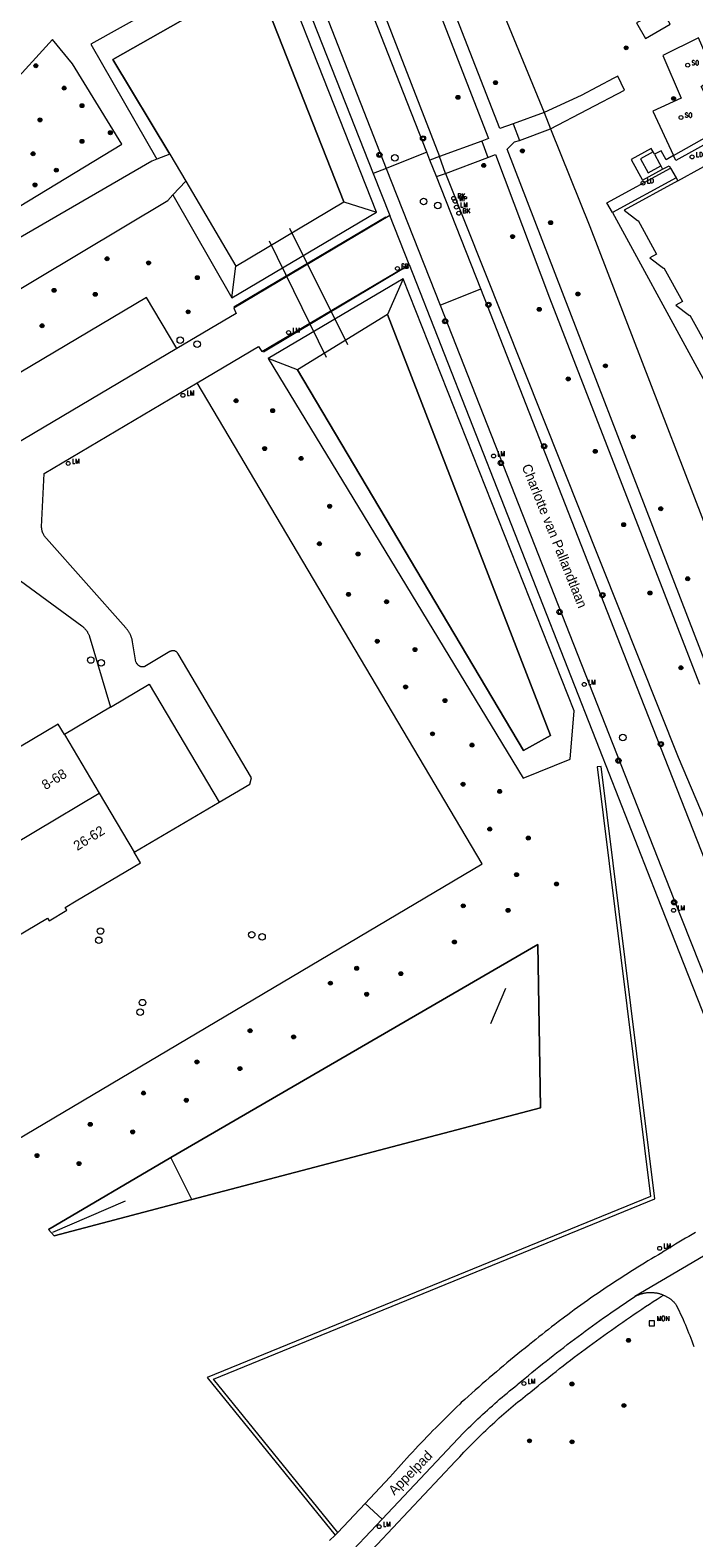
# Model space of a CAD drawing. Header units: metres. Extents: x 138165 to 154469, y 480134 to 494189.
# Tile 496 of 656: x 146039 to 146124, y 487402 to 487595. Entities that reach past the tile are written whole.
import ezdxf

# ---------------------------------------------------------------- set-up
doc = ezdxf.new("R2010")
doc.units = ezdxf.units.M
doc.header["$LTSCALE"] = 0.001
doc.header["$MEASUREMENT"] = 0
for name, color, linetype, lineweight in [('Level 5', 7, 'Continuous', 0), ('TOP-L-duiker', 7, 'Continuous', 0), ('TOP-L-terrein schutting raster hek leuning', 7, 'Continuous', 0), ('TOP-L-topo objecten punt', 7, 'Continuous', 0), ('TOP-L-topo objecten vlak', 7, 'Continuous', 0), ('TOP-L-water beschoeiing', 7, 'Continuous', 0), ('TOP-L-waterkering stuw', 7, 'Continuous', 0), ('TOP-T-topo huisnummering naamgeving', 7, 'Continuous', 0)]:
    doc.layers.add(name, color=color, linetype=linetype, lineweight=lineweight)
doc.styles.add('Style-INTL_ISO', font='INTL_ISO.shx')
doc.styles.add('Style-STANDARD', font='STANDARD.shx')

# ---------------------------------------------------------------- blocks, each defined once
blk = doc.blocks.new('24')
at = {"layer": 'TOP-L-topo objecten punt', "color": 7, "linetype": 'Continuous', "lineweight": 0}
for radius in [0.025, 0.0182, 0.0115, 0.005]:
    blk.add_circle((0, 0), radius, dxfattribs=at)
blk = doc.blocks.new('129')
at = {"layer": 'TOP-L-topo objecten punt', "color": 7, "linetype": 'Continuous', "lineweight": 0}
blk.add_circle((0, 0), 0.025, dxfattribs=at)
at = {"layer": 'TOP-L-topo objecten punt', "color": 7, "linetype": 'Continuous', "lineweight": 0, "style": 'Style-STANDARD'}
blk.add_text('SO', height=0.06, dxfattribs=at).set_placement((0.0483, 0))
blk = doc.blocks.new('34')
at = {"layer": 'TOP-L-topo objecten punt', "color": 7, "linetype": 'Continuous', "lineweight": 0}
for p, q in [((0.033, 0.033), (-0.034, 0.033)), ((-0.034, 0.033), (-0.034, -0.034)), ((0.033, -0.034), (0.033, 0.033)), ((-0.034, -0.034), (0.033, -0.034))]:
    blk.add_line(p, q, dxfattribs=at)
at = {"layer": 'TOP-L-topo objecten punt', "color": 7, "linetype": 'Continuous', "lineweight": 0, "style": 'Style-STANDARD'}
blk.add_text('MON', height=0.06, dxfattribs=at).set_placement((0.066, 0.033))
blk = doc.blocks.new('*U13')
at = {"layer": 'Level 5', "color": 7, "linetype": 'Continuous', "lineweight": 0}
blk.add_circle((0, 0), 0.0415, dxfattribs=at)
blk = doc.blocks.new('150')
at = {"layer": 'Level 5', "color": 7, "linetype": 'Continuous', "lineweight": 0}
blk.add_blockref('*U13', (0, 0), dxfattribs=at)
blk = doc.blocks.new('39')
at = {"layer": 'TOP-L-topo objecten punt', "color": 7, "linetype": 'Continuous', "lineweight": 0}
for p, q in [((0.0175, 0.0175), (-0.0175, 0.0175)), ((-0.0175, 0.0175), (-0.0175, -0.0175)), ((0.0175, 0.0175), (0.0175, -0.0175)), ((0.0175, -0.0175), (-0.0175, -0.0175))]:
    blk.add_line(p, q, dxfattribs=at)
blk.add_circle((0, 0), 0.0332, dxfattribs=at)
blk = doc.blocks.new('72')
at = {"layer": 'TOP-L-topo objecten punt', "color": 7, "linetype": 'Continuous', "lineweight": 0}
blk.add_circle((0, 0), 0.025, dxfattribs=at)
at = {"layer": 'TOP-L-topo objecten punt', "color": 7, "linetype": 'Continuous', "lineweight": 0, "style": 'Style-STANDARD'}
blk.add_text('BK', height=0.06, dxfattribs=at).set_placement((0.0483, 0))
blk = doc.blocks.new('73')
at = {"layer": 'TOP-L-topo objecten punt', "color": 7, "linetype": 'Continuous', "lineweight": 0}
blk.add_circle((0, 0), 0.025, dxfattribs=at)
at = {"layer": 'TOP-L-topo objecten punt', "color": 7, "linetype": 'Continuous', "lineweight": 0, "style": 'Style-STANDARD'}
blk.add_text('WP', height=0.06, dxfattribs=at).set_placement((0.0483, 0))
blk = doc.blocks.new('121')
at = {"layer": 'TOP-L-topo objecten punt', "color": 7, "linetype": 'Continuous', "lineweight": 0}
blk.add_circle((0, 0), 0.025, dxfattribs=at)
at = {"layer": 'TOP-L-topo objecten punt', "color": 7, "linetype": 'Continuous', "lineweight": 0, "style": 'Style-STANDARD'}
blk.add_text('LD', height=0.06, dxfattribs=at).set_placement((0.0483, 0))
blk = doc.blocks.new('16')
at = {"layer": 'TOP-L-topo objecten punt', "color": 7, "linetype": 'Continuous', "lineweight": 0}
blk.add_circle((0, 0), 0.025, dxfattribs=at)
at = {"layer": 'TOP-L-topo objecten punt', "color": 7, "linetype": 'Continuous', "lineweight": 0, "style": 'Style-STANDARD'}
blk.add_text('LM', height=0.06, dxfattribs=at).set_placement((0.0483, 0))
blk = doc.blocks.new('175')
at = {"layer": 'TOP-L-topo objecten punt', "color": 7, "linetype": 'Continuous', "lineweight": 0}
blk.add_circle((0, 0), 0.025, dxfattribs=at)
at = {"layer": 'TOP-L-topo objecten punt', "color": 7, "linetype": 'Continuous', "lineweight": 0, "style": 'Style-STANDARD'}
blk.add_text('SB', height=0.06, dxfattribs=at).set_placement((0.0483, 0))

msp = doc.modelspace()

# ---------------------------------------------------------------- linework, layer by layer
at = {"layer": 'TOP-L-duiker', "flags": 128}
for points in [[(146072.39, 487569.25), (146079.76, 487554.43)], [(146077.08, 487552.75), (146069.82, 487567.6)], [(146099.94, 487472.24), (146098.03, 487467.72)], [(146042.18, 487441.12), (146051.43, 487445.12)]]:
    msp.add_lwpolyline(points, dxfattribs=at)
at = {"layer": 'TOP-L-terrein schutting raster hek leuning', "flags": 128}
for points in [[(146065.28, 487559.21), (146084.69, 487570.73)], [(146087.15, 487564.23), (146069.04, 487553.46)]]:
    msp.add_lwpolyline(points, dxfattribs=at)
at = {"layer": 'TOP-L-topo objecten vlak', "flags": 128}
for points in [[(146080.16, 487630.66), (146083.82, 487632.07), (146085.4, 487631.4), (146104.87, 487584.04)], [(146063.82, 487630.23), (146084.73, 487576.89)], [(146089.9, 487578.95), (146069.38, 487631.18)], [(146078.51, 487630.1), (146073.96, 487628.32), (146073.14, 487625.81), (146091.53, 487578.4)], [(146062.97, 487627.19), (146083.07, 487576.24)], [(146080.11, 487626.14), (146097.76, 487580.7), (146096.93, 487580.36)], [(146100.91, 487582.59), (146099.22, 487581.99), (146081.73, 487626.81)], [(146066.52, 487603.66), (146047, 487592.77), (146055.44, 487578.08)], [(146079.32, 487572.61), (146068.09, 487601.18), (146049.81, 487590.79), (146057.08, 487578.73)], [(146083.47, 487571.3), (146071.33, 487602.14)], [(146117.83, 487593.48), (146120.95, 487595.29), (146119.97, 487597.1), (146116.68, 487595.46), (146117.83, 487593.48)], [(146030.43, 487580.47), (146029.46, 487579.31), (146028.49, 487578.15), (146027.51, 487576.98), (146026.54, 487575.82), (146025.56, 487574.66), (146024.59, 487573.5), (146023.61, 487572.35), (146022.63, 487571.19), (146021.64, 487570.04), (146020.66, 487568.88), (146019.68, 487567.73), (146018.69, 487566.58), (146017.7, 487565.43), (146016.71, 487564.28), (146015.72, 487563.14), (146014.73, 487561.99), (146013.73, 487560.84), (146015.38, 487558.41), (146050.97, 487579.99), (146044.67, 487590.25), (146042.1, 487593.33), (146030.95, 487581.1), (146030.43, 487580.47)], [(146127.64, 487582.06), (146124.92, 487587.36), (146126.72, 487588.67), (146124.57, 487593.56), (146120.05, 487591.3), (146122.39, 487585.86), (146118.75, 487584.21), (146121.4, 487578.55)], [(146105.69, 487581.94), (146115.12, 487586.89), (146114.29, 487588.68), (146113.8, 487588.42), (146109.6, 487586.18), (146104.87, 487584.04)], [(146104.87, 487584.04), (146100.91, 487582.59)], [(146104.87, 487584.04), (146105.69, 487581.94)], [(146131.62, 487583.39), (146121.7, 487577.92), (146121.4, 487578.55)], [(146100.91, 487582.59), (146101.72, 487580.47)], [(146101.72, 487580.47), (146105.69, 487581.94)], [(146105.69, 487581.94), (146110.7, 487569.49), (146131.68, 487515.1)], [(146121.4, 487578.55), (146127.64, 487582.06)], [(146096.93, 487580.36), (146091.53, 487578.4)], [(146096.93, 487580.36), (146097.7, 487578.27)], [(146127.74, 487513.66), (146125.81, 487512.91), (146100.18, 487579.36), (146101.08, 487580.29), (146101.72, 487580.47)], [(146118.79, 487579.01), (146118.56, 487579.43), (146116, 487578.03), (146117.44, 487575.39), (146119.99, 487576.79)], [(146121.94, 487575.3), (146127.84, 487578.53), (146128.39, 487577.52), (146132.52, 487579.77), (146132.09, 487580.85), (146132.55, 487581.04)], [(146055.44, 487578.08), (146054.82, 487577.84), (146018.5, 487556.81)], [(146057.08, 487578.73), (146055.44, 487578.08)], [(146057.08, 487578.73), (146059.14, 487575.27)], [(146089.9, 487578.95), (146084.73, 487576.89)], [(146090.3, 487577.93), (146089.9, 487578.95)], [(146091.53, 487578.4), (146090.3, 487577.93)], [(146091.14, 487575.86), (146090.3, 487577.93)], [(146092.28, 487576.25), (146091.53, 487578.4)], [(146092.28, 487576.25), (146097.7, 487578.27)], [(146097.7, 487578.27), (146098.68, 487578.65), (146105.55, 487560.39), (146124.71, 487511.07)], [(146118.79, 487579.01), (146117.17, 487578.13), (146118.15, 487576.33), (146119.78, 487577.21)], [(146118.96, 487578.71), (146118.79, 487579.01)], [(146121.4, 487578.55), (146120.46, 487578.01), (146119.81, 487579.15), (146118.96, 487578.71)], [(146118.96, 487578.71), (146119.61, 487577.51), (146119.78, 487577.21)], [(146084.73, 487576.89), (146083.07, 487576.24)], [(146083.07, 487576.24), (146085.18, 487570.89)], [(146084.73, 487576.89), (146091.62, 487559.45)], [(146091.14, 487575.86), (146092.28, 487576.25)], [(146096.78, 487561.51), (146091.14, 487575.86)], [(146092.28, 487576.25), (146122.01, 487501.74), (146131.48, 487479.37), (146139.53, 487463.56), (146140.59, 487462.81), (146143.72, 487464.1)], [(146113.6, 487571.25), (146112.89, 487572.52), (146121.03, 487576.93)], [(146121.72, 487575.69), (146113.6, 487571.25)], [(146119.78, 487577.21), (146119.99, 487576.79)], [(146119.99, 487576.79), (146120.86, 487577.24), (146121.03, 487576.93)], [(146121.03, 487576.93), (146121.72, 487575.69)], [(146121.72, 487575.69), (146121.94, 487575.3)], [(145955.98, 487518.57), (145957.06, 487517.17), (145959.13, 487516.63), (145960.95, 487517.33), (145963.28, 487518.4), (146012.51, 487548.32), (146017.68, 487549.42), (146056.84, 487572.8), (146057.5, 487573.51)], [(146057.5, 487573.51), (146059.14, 487575.27)], [(146057.5, 487573.51), (146065.03, 487560.38)], [(146059.14, 487575.27), (146065.54, 487564.41)], [(146121.94, 487575.3), (146115.08, 487571.55), (146116.81, 487570.23), (146116.87, 487570.26), (146119.23, 487565.95), (146118.39, 487565.49), (146120.12, 487564.18), (146120.18, 487564.21), (146122.54, 487559.9), (146121.71, 487559.44), (146123.44, 487558.12), (146123.5, 487558.16), (146125.86, 487553.85)], [(146065.54, 487564.41), (146079.32, 487572.61)], [(146079.32, 487572.61), (146083.47, 487571.3)], [(146085.18, 487570.89), (146065.27, 487559.04), (146065.58, 487558.37), (146057.98, 487553.89)], [(146065.03, 487560.38), (146083.47, 487571.3)], [(146087.64, 487564.61), (146085.18, 487570.89)], [(146113.6, 487571.25), (146134.11, 487533.67)], [(146060.57, 487549.53), (146068.42, 487554.16), (146068.85, 487553.52), (146087.64, 487564.61)], [(146065.03, 487560.38), (146065.54, 487564.41)], [(146087.64, 487564.61), (146111.89, 487502.85), (146119.31, 487483.96), (146134.12, 487446.4)], [(146086.88, 487562.79), (146069.64, 487552.63)], [(146069.64, 487552.63), (146102.19, 487499.08), (146108.19, 487501.48), (146108.72, 487507.67), (146086.88, 487562.79)], [(146086.88, 487562.79), (146084.88, 487558.26)], [(146057.98, 487553.89), (146054.12, 487560.4), (146018.85, 487539.49), (146013.75, 487548.09), (145968.08, 487520.34)], [(146091.62, 487559.45), (146096.78, 487561.51)], [(146135.18, 487463.81), (146116.73, 487510.73), (146096.78, 487561.51)], [(146084.88, 487558.26), (146073.41, 487551.18)], [(146073.41, 487551.18), (146102.25, 487502.6), (146105.68, 487504.51), (146084.88, 487558.26)], [(146091.62, 487559.45), (146113.67, 487503.43), (146121.44, 487483.63), (146130.12, 487461.78)], [(146057.98, 487553.89), (145977.45, 487506.19)], [(146073.41, 487551.18), (146069.64, 487552.63)], [(146014.35, 487439.17), (146096.96, 487488.15), (146060.57, 487549.53)], [(146063.38, 487496), (146067.33, 487498.32), (146067.52, 487499.1), (146058.16, 487514.95), (146058.14, 487514.98), (146058.09, 487515.04), (146058.07, 487515.07), (146058.04, 487515.1), (146058.02, 487515.13), (146057.99, 487515.16), (146057.96, 487515.18), (146057.93, 487515.2), (146057.89, 487515.22), (146057.86, 487515.24), (146057.83, 487515.26), (146057.79, 487515.28), (146057.75, 487515.29), (146057.72, 487515.31), (146057.68, 487515.32), (146057.64, 487515.32), (146057.6, 487515.33), (146057.57, 487515.34), (146057.53, 487515.34), (146057.49, 487515.34), (146057.45, 487515.34), (146057.41, 487515.33), (146057.37, 487515.33), (146057.33, 487515.32), (146057.3, 487515.31), (146057.26, 487515.3), (146057.22, 487515.29), (146057.19, 487515.27), (146057.15, 487515.26), (146057.1, 487515.23), (146053.92, 487513.34), (146053.89, 487513.32), (146053.85, 487513.31), (146053.82, 487513.3), (146053.78, 487513.29), (146053.74, 487513.28), (146053.7, 487513.27), (146053.67, 487513.27), (146053.63, 487513.27), (146053.59, 487513.27), (146053.55, 487513.27), (146053.51, 487513.27), (146053.47, 487513.28), (146053.44, 487513.29), (146053.4, 487513.3), (146053.36, 487513.31), (146053.33, 487513.32), (146053.29, 487513.34), (146053.26, 487513.36), (146053.22, 487513.38), (146053.19, 487513.4), (146053.16, 487513.42), (146053.13, 487513.44), (146053.1, 487513.47), (146053.07, 487513.49), (146053.06, 487513.51), (146053.02, 487513.54), (146052.99, 487513.58), (146052.96, 487513.61), (146052.93, 487513.65), (146052.9, 487513.68), (146052.88, 487513.72), (146052.85, 487513.76), (146052.83, 487513.8), (146052.81, 487513.84), (146052.78, 487513.9), (146052.35, 487516.49), (146052.33, 487516.57), (146052.31, 487516.65), (146052.29, 487516.73), (146052.27, 487516.82), (146052.25, 487516.9), (146052.22, 487516.98), (146052.2, 487517.06), (146052.17, 487517.13), (146052.14, 487517.21), (146052.11, 487517.29), (146052.07, 487517.37), (146052.04, 487517.44), (146052, 487517.52), (146051.96, 487517.59), (146051.92, 487517.66), (146051.87, 487517.73), (146051.83, 487517.81), (146051.78, 487517.88), (146051.73, 487517.94), (146051.68, 487518.01), (146051.63, 487518.08), (146051.58, 487518.14), (146051.52, 487518.21), (146051.5, 487518.24), (146041.35, 487529.65), (146041.3, 487529.7), (146041.26, 487529.75), (146041.22, 487529.8), (146041.18, 487529.86), (146041.14, 487529.91), (146041.1, 487529.97), (146041.06, 487530.02), (146041.03, 487530.08), (146041, 487530.14), (146040.96, 487530.2), (146040.94, 487530.26), (146040.91, 487530.32), (146040.88, 487530.38), (146040.86, 487530.44), (146040.84, 487530.51), (146040.82, 487530.57), (146040.8, 487530.64), (146040.79, 487530.7), (146040.77, 487530.77), (146040.76, 487530.83), (146040.75, 487530.9), (146040.74, 487530.96), (146040.73, 487531.03), (146040.73, 487531.1), (146040.73, 487531.15), (146041.04, 487537.95), (146060.57, 487549.53)], [(146035.49, 487526.15), (146045.86, 487518.5), (146045.92, 487518.46), (146045.98, 487518.41), (146046.04, 487518.36), (146046.09, 487518.31), (146046.15, 487518.26), (146046.2, 487518.2), (146046.25, 487518.15), (146046.3, 487518.09), (146046.35, 487518.03), (146046.4, 487517.97), (146046.45, 487517.91), (146046.49, 487517.85), (146046.53, 487517.79), (146046.58, 487517.73), (146046.61, 487517.66), (146046.65, 487517.6), (146046.69, 487517.53), (146046.72, 487517.46), (146046.76, 487517.39), (146046.79, 487517.32), (146046.8, 487517.29), (146049.54, 487508.15)], [(146049.54, 487508.15), (146054.47, 487511.06), (146063.38, 487496)], [(146049.54, 487508.15), (146043.64, 487504.65)], [(146043.64, 487504.65), (146042.85, 487505.98), (146034.71, 487501.16), (146033.23, 487500.28), (146033.02, 487500.62), (146030.77, 487499.29), (146030.97, 487498.94), (146026.89, 487496.52), (146026.68, 487496.86), (146024.42, 487495.52), (146024.63, 487495.18), (146022.43, 487493.88)], [(146043.64, 487504.65), (146048.09, 487497.14)], [(146078.54, 487402.81), (146062.67, 487422.37), (146119.02, 487445.4), (146112.17, 487500.58), (146111.66, 487500.53), (146118.46, 487445.69), (146061.85, 487422.59), (146078.2, 487402.45)], [(146027.65, 487485.01), (146039.93, 487492.3), (146048.09, 487497.14)], [(146048.09, 487497.14), (146052.54, 487489.64)], [(146052.54, 487489.64), (146063.38, 487496)], [(146032.88, 487476.13), (146035.13, 487477.46), (146035.34, 487477.12), (146037.6, 487478.46), (146037.39, 487478.8), (146041.48, 487481.22), (146041.68, 487480.88), (146043.94, 487482.22), (146043.73, 487482.56), (146045.16, 487483.41), (146053.36, 487488.26), (146052.54, 487489.64)], [(146041.63, 487441.48), (146042.32, 487440.66), (146059.91, 487445.3), (146104.42, 487457.02), (146104.08, 487477.85), (146057.21, 487450.66), (146041.63, 487441.48)], [(146124.21, 487441.1), (146123.78, 487440.85), (146123.36, 487440.6), (146122.94, 487440.35), (146122.51, 487440.1), (146122.09, 487439.85), (146121.67, 487439.6), (146121.25, 487439.34), (146120.84, 487439.09), (146120.42, 487438.83), (146120, 487438.57), (146119.91, 487438.51), (146119.47, 487438.25), (146119.03, 487437.99), (146118.58, 487437.72), (146118.14, 487437.46), (146117.7, 487437.19), (146117.27, 487436.92), (146116.83, 487436.65), (146116.39, 487436.38), (146115.96, 487436.11), (146115.52, 487435.83), (146115.09, 487435.55), (146114.66, 487435.28), (146114.23, 487434.99), (146113.8, 487434.71), (146113.37, 487434.43), (146112.94, 487434.14), (146112.51, 487433.86), (146112.09, 487433.57), (146111.66, 487433.28), (146111.24, 487432.99), (146110.82, 487432.69), (146110.4, 487432.4), (146109.98, 487432.1), (146109.56, 487431.8), (146109.14, 487431.5), (146108.72, 487431.2), (146108.31, 487430.9), (146107.89, 487430.59), (146107.48, 487430.28), (146106.66, 487429.67), (146106.25, 487429.35), (146105.84, 487429.04), (146105.44, 487428.73), (146105.03, 487428.41), (146104.63, 487428.09), (146104.22, 487427.77), (146103.82, 487427.45), (146103.42, 487427.13), (146103.02, 487426.81), (146102.91, 487426.71), (146102.44, 487426.34), (146101.98, 487425.97), (146101.52, 487425.59), (146101.06, 487425.22), (146100.6, 487424.84), (146100.14, 487424.46), (146099.69, 487424.08), (146099.23, 487423.69), (146098.78, 487423.31), (146098.32, 487422.92), (146097.87, 487422.53), (146097.42, 487422.15), (146096.98, 487421.76), (146096.53, 487421.36), (146096.08, 487420.97), (146095.64, 487420.58), (146095.19, 487420.18), (146094.75, 487419.78), (146094.31, 487419.38), (146094.11, 487419.2), (146093.72, 487418.83), (146093.34, 487418.45), (146092.95, 487418.08), (146092.57, 487417.7), (146092.19, 487417.32), (146091.81, 487416.94), (146091.43, 487416.56), (146091.05, 487416.18), (146090.67, 487415.8), (146090.3, 487415.41), (146089.92, 487415.02), (146089.55, 487414.64), (146089.18, 487414.25), (146088.81, 487413.86), (146088.44, 487413.46), (146088.08, 487413.07), (146087.71, 487412.68), (146087.35, 487412.28), (146086.99, 487411.88), (146086.63, 487411.48), (146086.27, 487411.08), (146085.91, 487410.68), (146085.55, 487410.28), (146085.2, 487409.87), (146082.04, 487406.52)], [(146125.94, 487438.51), (146116.48, 487432.92)], [(146081.55, 487399.14), (146093.58, 487411.91), (146093.85, 487412.19), (146094.11, 487412.48), (146094.38, 487412.77), (146094.65, 487413.05), (146094.92, 487413.34), (146095.2, 487413.62), (146095.47, 487413.9), (146095.75, 487414.18), (146096.02, 487414.46), (146096.3, 487414.73), (146096.58, 487415.01), (146096.86, 487415.28), (146097.14, 487415.55), (146097.43, 487415.82), (146097.71, 487416.09), (146098, 487416.36), (146098.29, 487416.63), (146098.58, 487416.89), (146098.87, 487417.16), (146099.16, 487417.42), (146099.45, 487417.68), (146099.75, 487417.94), (146100.04, 487418.19), (146100.34, 487418.45), (146100.64, 487418.7), (146100.94, 487418.96), (146101.24, 487419.21), (146101.54, 487419.46), (146101.85, 487419.71), (146102.15, 487419.95), (146102.46, 487420.2), (146102.77, 487420.44), (146103.08, 487420.68), (146103.19, 487420.77), (146103.64, 487421.15), (146104.1, 487421.52), (146104.56, 487421.89), (146105.02, 487422.26), (146105.47, 487422.63), (146105.93, 487422.99), (146106.4, 487423.36), (146106.86, 487423.72), (146107.32, 487424.08), (146107.79, 487424.44), (146108.26, 487424.8), (146108.72, 487425.16), (146109.19, 487425.51), (146109.66, 487425.87), (146110.14, 487426.22), (146110.61, 487426.57), (146111.08, 487426.92), (146111.56, 487427.27), (146112.03, 487427.61), (146112.51, 487427.95), (146112.99, 487428.3), (146113.47, 487428.64), (146113.95, 487428.98), (146114.43, 487429.31), (146114.92, 487429.65), (146115.4, 487429.98), (146115.89, 487430.32), (146116.37, 487430.65), (146116.86, 487430.97), (146117.35, 487431.3), (146117.84, 487431.63), (146118.33, 487431.95), (146118.82, 487432.28), (146119.32, 487432.6), (146119.81, 487432.91), (146120.1, 487433.1)], [(146116.48, 487432.92), (146116.56, 487432.96), (146116.64, 487433.01), (146116.72, 487433.04), (146116.8, 487433.08), (146116.88, 487433.12), (146116.96, 487433.15), (146117.05, 487433.19), (146117.13, 487433.22), (146117.3, 487433.27), (146117.39, 487433.3), (146117.47, 487433.32), (146117.56, 487433.34), (146117.65, 487433.36), (146117.74, 487433.38), (146117.82, 487433.4), (146117.91, 487433.41), (146118, 487433.42), (146118.09, 487433.43), (146118.18, 487433.44), (146118.27, 487433.44), (146118.36, 487433.45), (146118.45, 487433.45), (146118.54, 487433.45), (146118.63, 487433.45), (146118.72, 487433.44), (146118.8, 487433.43), (146118.89, 487433.42), (146118.98, 487433.41), (146119.07, 487433.4), (146119.16, 487433.39), (146119.25, 487433.37), (146119.34, 487433.35), (146119.42, 487433.33), (146119.51, 487433.31), (146119.6, 487433.29), (146119.68, 487433.26), (146119.77, 487433.23), (146119.85, 487433.2), (146119.93, 487433.17), (146120.02, 487433.14), (146120.1, 487433.1)], [(146120.1, 487433.1), (146120.18, 487433.07), (146120.26, 487433.04), (146120.33, 487433), (146120.41, 487432.97), (146120.48, 487432.93), (146120.56, 487432.89), (146120.63, 487432.85), (146120.71, 487432.81), (146120.78, 487432.76), (146120.85, 487432.71), (146120.92, 487432.66), (146120.98, 487432.61), (146121.05, 487432.56), (146121.12, 487432.51), (146121.18, 487432.46), (146121.24, 487432.4), (146121.31, 487432.34), (146121.37, 487432.28), (146121.43, 487432.22), (146121.48, 487432.16), (146121.54, 487432.1), (146121.59, 487432.03), (146121.65, 487431.97), (146121.7, 487431.9), (146121.72, 487431.87), (146122.62, 487429.98), (146122.77, 487429.65), (146122.91, 487429.31), (146123.05, 487428.97), (146123.2, 487428.62), (146123.33, 487428.28), (146123.47, 487427.94), (146123.6, 487427.59), (146123.74, 487427.25), (146123.87, 487426.9), (146124, 487426.56)], [(146084.2, 487404.52), (146094.58, 487415.51), (146094.63, 487415.56), (146094.93, 487415.85), (146095.22, 487416.15), (146095.52, 487416.43), (146095.82, 487416.72), (146096.12, 487417.01), (146096.42, 487417.29), (146096.73, 487417.58), (146097.03, 487417.86), (146097.34, 487418.14), (146097.65, 487418.42), (146097.95, 487418.7), (146098.27, 487418.97), (146098.58, 487419.25), (146098.89, 487419.52), (146099.2, 487419.8), (146099.52, 487420.07), (146099.84, 487420.34), (146100.15, 487420.6), (146100.48, 487420.87), (146100.8, 487421.13), (146101.12, 487421.4), (146101.44, 487421.66), (146101.56, 487421.76), (146102.44, 487422.49), (146102.89, 487422.86), (146103.33, 487423.22), (146103.77, 487423.59), (146104.22, 487423.95), (146104.67, 487424.31), (146105.12, 487424.66), (146105.57, 487425.02), (146106.02, 487425.38), (146106.47, 487425.73), (146106.93, 487426.08), (146107.38, 487426.43), (146107.84, 487426.78), (146108.3, 487427.13), (146108.76, 487427.47), (146109.21, 487427.82), (146109.68, 487428.16), (146110.14, 487428.5), (146110.6, 487428.84), (146111.07, 487429.17), (146111.53, 487429.51), (146112, 487429.84), (146112.47, 487430.18), (146112.94, 487430.51), (146113.41, 487430.84), (146116.48, 487432.92)], [(146082.04, 487406.52), (146078.54, 487402.81)], [(146082.04, 487406.52), (146084.2, 487404.52)], [(146079.04, 487399.05), (146084.2, 487404.52)], [(146078.2, 487402.45), (146077.48, 487401.78)], [(146078.2, 487402.45), (146078.54, 487402.81)]]:
    msp.add_lwpolyline(points, dxfattribs=at)
at = {"layer": 'TOP-L-water beschoeiing', "flags": 128}
for points in [[(146057.08, 487578.73), (146049.81, 487590.79), (146068.09, 487601.18), (146079.32, 487572.61)], [(146059.14, 487575.27), (146065.54, 487564.41)], [(146084.88, 487558.26), (146105.68, 487504.51), (146102.25, 487502.6), (146073.41, 487551.18)], [(146042.32, 487440.66), (146041.63, 487441.48), (146057.21, 487450.66), (146104.08, 487477.85), (146104.42, 487457.02), (146059.91, 487445.3), (146042.32, 487440.66)]]:
    msp.add_lwpolyline(points, dxfattribs=at)
at = {"layer": 'TOP-L-waterkering stuw', "flags": 128}
msp.add_lwpolyline([(146059.91, 487445.3), (146057.21, 487450.66)], dxfattribs=at)

# ---------------------------------------------------------------- block references
at = {"layer": 'TOP-L-topo objecten punt', "xscale": 10, "yscale": 10, "zscale": 10}
for name, p in [('24', (146115.35, 487592.28)), ('24', (146039.99, 487590)), ('129', (146123.21, 487590.07)), ('24', (146043.61, 487587.14)), ('24', (146098.67, 487587.84)), ('24', (146045.89, 487584.9)), ('24', (146093.88, 487585.97)), ('24', (146121.4, 487585.82)), ('24', (146040.53, 487583.09)), ('129', (146122.35, 487583.39)), ('24', (146049.51, 487581.45)), ('24', (146045.89, 487580.35)), ('39', (146089.42, 487580.72)), ('24', (146102.11, 487579.13)), ('24', (146039.64, 487578.76)), ('39', (146083.86, 487578.62)), ('150', (146085.82, 487578.24)), ('24', (146097.17, 487577.27)), ('121', (146123.77, 487578.36)), ('24', (146042.61, 487576.67)), ('121', (146117.5, 487575.01)), ('24', (146039.89, 487574.79)), ('72', (146093.34, 487573.08)), ('150', (146089.5, 487572.67)), ('150', (146091.3, 487572.16)), ('73', (146093.51, 487572.71)), ('16', (146093.68, 487571.95)), ('72', (146093.98, 487571.17)), ('24', (146105.71, 487569.97)), ('24', (146100.85, 487568.2)), ('24', (146049.09, 487565.36)), ('24', (146054.38, 487564.84)), ('175', (146086.15, 487564.12)), ('16', (146086.15, 487564.12)), ('24', (146060.61, 487562.95)), ('24', (146042.32, 487561.33)), ('24', (146047.58, 487560.82)), ('24', (146109.19, 487560.87)), ('24', (146059.44, 487558.59)), ('39', (146097.77, 487559.49)), ('24', (146104.26, 487558.91)), ('24', (146040.79, 487556.81)), ('16', (146072.26, 487555.94)), ('39', (146092.25, 487557.39)), ('150', (146058.43, 487554.98)), ('150', (146060.59, 487554.46)), ('24', (146112.71, 487551.7)), ('16', (146058.77, 487547.93)), ('24', (146107.96, 487550.03)), ('24', (146065.56, 487547.24)), ('24', (146070.23, 487545.98)), ('24', (146116.26, 487542.64)), ('24', (146069.2, 487541.14)), ('16', (146098.43, 487540.19)), ('39', (146104.88, 487541.44)), ('24', (146111.4, 487540.79)), ('16', (146044.12, 487539.24)), ('24', (146073.86, 487539.88)), ('39', (146099.36, 487539.29)), ('24', (146077.5, 487533.78)), ('24', (146119.77, 487533.46)), ('24', (146115.03, 487531.43)), ('24', (146076.2, 487528.99)), ('24', (146081.13, 487527.68)), ('24', (146123.21, 487524.52)), ('24', (146079.91, 487522.53)), ('24', (146084.77, 487521.59)), ('39', (146112.33, 487522.44)), ('24', (146118.39, 487522.71)), ('39', (146106.85, 487520.28)), ('24', (146083.58, 487516.55)), ('150', (146047, 487514.15)), ('150', (146048.35, 487513.8)), ('24', (146088.4, 487515.49)), ('24', (146122.34, 487513.16)), ('24', (146087.19, 487510.72)), ('16', (146110, 487511.04)), ('24', (146092.22, 487508.98)), ('24', (146090.63, 487504.73)), ('150', (146114.93, 487504.26)), ('24', (146095.67, 487503.29)), ('39', (146119.78, 487503.42)), ('39', (146114.37, 487501.31)), ('24', (146094.54, 487498.3)), ('24', (146099.2, 487497.38)), ('24', (146097.94, 487492.57)), ('24', (146102.86, 487491.43)), ('24', (146101.36, 487486.76)), ('24', (146106.46, 487485.57)), ('39', (146121.47, 487483.23)), ('24', (146094.56, 487482.78)), ('24', (146100.28, 487482.2)), ('16', (146121.41, 487482.21)), ('150', (146048.25, 487479.56)), ('150', (146067.55, 487479.1)), ('150', (146068.87, 487478.82)), ('150', (146048.02, 487478.38)), ('24', (146093.43, 487478.16)), ('24', (146080.95, 487474.81)), ('24', (146086.59, 487474.12)), ('24', (146077.6, 487472.91)), ('24', (146082.23, 487471.5)), ('150', (146053.31, 487469.22)), ('150', (146053.61, 487470.43)), ('24', (146067.35, 487466.84)), ('24', (146072.9, 487466.05)), ('24', (146060.55, 487462.86)), ('24', (146066.05, 487462.01)), ('24', (146053.74, 487458.88)), ('24', (146059.2, 487457.97)), ('24', (146046.94, 487454.89)), ('24', (146052.36, 487453.93)), ('24', (146040.14, 487450.91)), ('24', (146045.51, 487449.89)), ('16', (146119.63, 487439.07)), ('34', (146118.62, 487429.5)), ('24', (146115.65, 487427.33)), ('16', (146102.3, 487421.82)), ('24', (146108.43, 487421.76)), ('24', (146115.06, 487419.01)), ('24', (146103.01, 487414.5)), ('24', (146108.45, 487414.37)), ('16', (146083.82, 487403.55))]:
    msp.add_blockref(name, p, dxfattribs=at)

# ---------------------------------------------------------------- texts
at = {"layer": 'TOP-T-topo huisnummering naamgeving', "style": 'Style-INTL_ISO'}
for s, rotation, p in [('Charlotte van Pallandtlaan', 291.8, (146102, 487538.86)), ('8-68', 31.6, (146041.23, 487497.53)), ('26-62', 32, (146045.29, 487489.77)), ('Appelpad', 45.3, (146085.76, 487407.47))]:
    msp.add_text(s, height=1.25, rotation=rotation, dxfattribs=at).set_placement(p)

doc.saveas('drawing.dxf')
